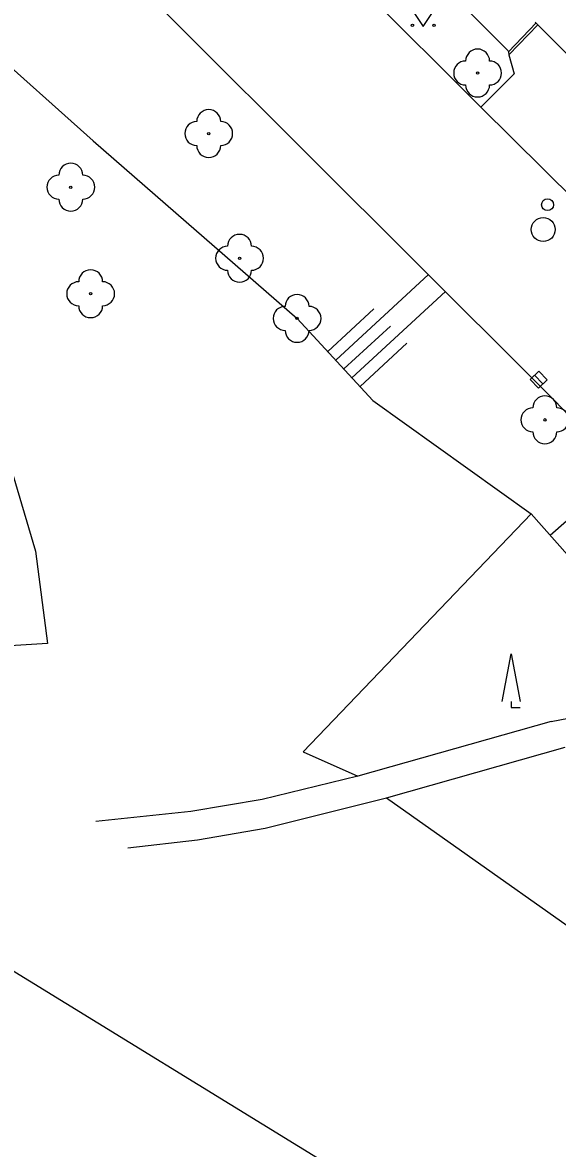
# Model space of a CAD drawing. Extents: x -598341 to -594502, y -1162301 to -1161406.
# Drawn here: x -594759.98 to -594737.64, y -1161499.64 to -1161452.6 of the extents above; entities that cross this region are included whole.
import ezdxf

# ---------------------------------------------------------------- set-up
doc = ezdxf.new("R2010")
doc.units = 0
for name, color, linetype in [('Vrstva 10', 7, 'Continuous'), ('Vrstva 11', 7, 'Continuous'), ('Vrstva 14', 7, 'Continuous'), ('Vrstva 15', 7, 'Continuous'), ('Vrstva 22', 7, 'Continuous'), ('Vrstva 27', 7, 'Continuous'), ('Vrstva 28', 7, 'Continuous'), ('Vrstva 36', 7, 'Continuous'), ('Vrstva 5', 7, 'Continuous'), ('Vrstva 8', 7, 'Continuous')]:
    doc.layers.add(name, color=color, linetype=linetype)

msp = doc.modelspace()

# ---------------------------------------------------------------- linework, layer by layer
at = {"layer": 'Vrstva 10'}
for points in [[(-594720.97, -1161485.28), (-594727.38, -1161478.86), (-594738.54, -1161467.61), (-594762.67, -1161443.53), (-594764.21, -1161441.94), (-594771.76, -1161434.2), (-594772.96, -1161432.9)], [(-594740.83, -1161456.13), (-594745.78, -1161451.19)], [(-594734.24, -1161462.67), (-594740.83, -1161456.13)]]:
    msp.add_lwpolyline(points, dxfattribs=at)
at = {"layer": 'Vrstva 11'}
for p, q in [((-594739.68, -1161453.83), (-594738.52, -1161452.62)), ((-594739.66, -1161453.95), (-594738.45, -1161452.69))]:
    msp.add_line(p, q, dxfattribs=at)
for points in [[(-594745.78, -1161451.19), (-594744.02, -1161449.44), (-594739.69, -1161453.78), (-594739.68, -1161453.83)], [(-594739.66, -1161453.95), (-594739.45, -1161454.74), (-594740.83, -1161456.13)], [(-594739.68, -1161453.83), (-594739.66, -1161453.95)], [(-594770.29, -1161465.07), (-594766.27, -1161461.43), (-594763.11, -1161465.45), (-594760.85, -1161469.88), (-594759.43, -1161474.68), (-594758.93, -1161478.54), (-594764.49, -1161478.89)], [(-594738.74, -1161473.12), (-594748.25, -1161483.07), (-594745.97, -1161484.09)], [(-594737.9, -1161481.8), (-594736.45, -1161481.53), (-594735.07, -1161481.52), (-594733.63, -1161481.62), (-594732.13, -1161481.95), (-594730.6, -1161482.54)], [(-594737.9, -1161481.8), (-594745.97, -1161484.09)], [(-594744.77, -1161484.99), (-594737.31, -1161482.88)], [(-594745.97, -1161484.09), (-594749.97, -1161485.06)], [(-594749.97, -1161485.06), (-594752.94, -1161485.56), (-594756.91, -1161485.98)], [(-594755.58, -1161487.08), (-594752.67, -1161486.74), (-594749.84, -1161486.26), (-594744.77, -1161484.99)], [(-594744.77, -1161484.99), (-594722.47, -1161500.75), (-594705.44, -1161511.34), (-594693.39, -1161520.03), (-594678.98, -1161528.27), (-594666.01, -1161534.88), (-594661.61, -1161528.62)]]:
    msp.add_lwpolyline(points, dxfattribs=at)
at = {"layer": 'Vrstva 14'}
for points in [[(-594773.41, -1161443.32), (-594766.26, -1161449.28), (-594757.03, -1161457.54), (-594748.51, -1161464.96), (-594745.34, -1161468.39), (-594738.74, -1161473.12)], [(-594738.74, -1161473.12), (-594731.47, -1161481.33), (-594724.16, -1161485.34)]]:
    msp.add_lwpolyline(points, dxfattribs=at)
at = {"layer": 'Vrstva 15'}
for p, q in [((-594746.89, -1161466.71), (-594743.02, -1161463.13)), ((-594746.22, -1161467.44), (-594742.31, -1161463.84)), ((-594747.23, -1161466.34), (-594745.3, -1161464.56)), ((-594746.56, -1161467.07), (-594744.61, -1161465.28)), ((-594745.88, -1161467.81), (-594743.92, -1161466)), ((-594737.94, -1161474.02), (-594736.41, -1161472.67))]:
    msp.add_line(p, q, dxfattribs=at)
at = {"layer": 'Vrstva 22'}
for centre in [(-594740.97, -1161454.71), (-594752.2, -1161457.24), (-594757.96, -1161459.48), (-594750.91, -1161462.45), (-594757.13, -1161463.93), (-594748.51, -1161464.96), (-594738.16, -1161469.2)]:
    msp.add_circle(centre, 0.05, dxfattribs=at)
for centre, start, end in [((-594740.97, -1161454.21), 0, 180), ((-594741.47, -1161454.71), 90, 270), ((-594740.47, -1161454.71), 270, 90), ((-594740.97, -1161455.21), 180, 0), ((-594752.2, -1161456.74), 0, 180), ((-594752.7, -1161457.24), 90, 270), ((-594751.7, -1161457.24), 270, 90), ((-594752.2, -1161457.74), 180, 0), ((-594757.96, -1161458.98), 0, 180), ((-594758.46, -1161459.48), 90, 270), ((-594757.46, -1161459.48), 270, 90), ((-594757.96, -1161459.98), 180, 0), ((-594750.91, -1161461.95), 0, 180), ((-594751.41, -1161462.45), 90, 270), ((-594750.41, -1161462.45), 270, 90), ((-594757.13, -1161463.43), 0, 180), ((-594750.91, -1161462.95), 180, 0), ((-594757.63, -1161463.93), 90, 270), ((-594756.63, -1161463.93), 270, 90), ((-594748.51, -1161464.46), 0, 180), ((-594757.13, -1161464.43), 180, 0), ((-594749.01, -1161464.96), 90, 270), ((-594748.01, -1161464.96), 270, 90), ((-594748.51, -1161465.46), 180, 0), ((-594738.16, -1161468.7), 0, 180), ((-594738.66, -1161469.2), 90, 270), ((-594737.66, -1161469.2), 270, 90), ((-594738.16, -1161469.7), 180, 0)]:
    msp.add_arc(centre, 0.5, start, end, dxfattribs=at)
at = {"layer": 'Vrstva 27'}
msp.add_line((-594738.592, -1161467.339), (-594738.248, -1161467.701), dxfattribs=at)
msp.add_lwpolyline([(-594738.774, -1161467.511), (-594738.43, -1161467.873), (-594738.067, -1161467.529), (-594738.411, -1161467.166)], close=True, dxfattribs=at)
msp.add_circle((-594738.23, -1161461.25), 0.5, dxfattribs=at)
at = {"layer": 'Vrstva 28'}
msp.add_circle((-594738.05, -1161460.21), 0.25, dxfattribs=at)
at = {"layer": 'Vrstva 36'}
for points in [[(-594743.74, -1161452.02), (-594743.24, -1161452.77), (-594742.74, -1161452.02)], [(-594739.945, -1161480.97), (-594739.57, -1161478.97), (-594739.195, -1161480.97)], [(-594739.57, -1161480.97), (-594739.57, -1161481.22), (-594739.195, -1161481.22)]]:
    msp.add_lwpolyline(points, dxfattribs=at)
for centre in [(-594743.69, -1161452.72), (-594742.791, -1161452.72)]:
    msp.add_circle(centre, 0.05, dxfattribs=at)
at = {"layer": 'Vrstva 5'}
msp.add_line((-594762.71, -1161490.78), (-594747.11, -1161500.37), dxfattribs=at)
at = {"layer": 'Vrstva 8'}
msp.add_line((-594738.56, -1161452.58), (-594736.29, -1161454.88), dxfattribs=at)

doc.saveas('drawing.dxf')
